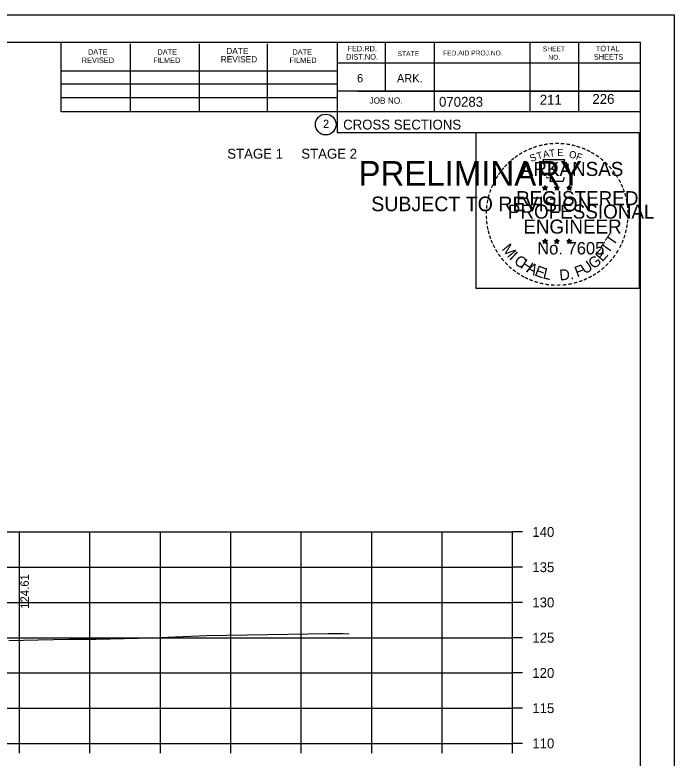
# Model space of a CAD drawing. Extents: x 1175611 to 1176402, y -433344 to -416213.
# Drawn here: x 1175850.3 to 1175943.9, y -419582 to -419476.6 of the extents above; entities that cross this region are included whole.
import ezdxf

# ---------------------------------------------------------------- set-up
doc = ezdxf.new("R2010")
doc.units = 0
for name, color, linetype in [('Default', 7, 'Continuous'), ('R_Axis', 7, 'Continuous'), ('R_Axis Annot', 7, 'Continuous'), ('R_Border', 7, 'Continuous'), ('R_Border Notes', 7, 'Continuous'), ('R_Border PE', 7, 'Continuous'), ('R_Border Prem', 7, 'Continuous'), ('R_Exist Surface', 7, 'Continuous'), ('R_Grid', 7, 'Continuous'), ('R_No Plot', 7, 'Continuous'), ('R_Xsect Elev', 7, 'Continuous')]:
    doc.layers.add(name, color=color, linetype=linetype)

msp = doc.modelspace()

# ---------------------------------------------------------------- linework, layer by layer
at = {"layer": 'R_Axis'}
for p, q in [((1175920.97, -419579.92), (1175920.97, -419549.92)), ((1175922.37, -419549.92), (1175920.97, -419549.92)), ((1175922.37, -419554.92), (1175920.97, -419554.92)), ((1175922.37, -419559.92), (1175920.97, -419559.92)), ((1175922.37, -419564.92), (1175920.97, -419564.92)), ((1175922.37, -419569.92), (1175920.97, -419569.92)), ((1175922.37, -419574.92), (1175920.97, -419574.92)), ((1175640.97, -419579.92), (1175920.97, -419579.92)), ((1175850.97, -419581.32), (1175850.97, -419579.92)), ((1175860.97, -419581.32), (1175860.97, -419579.92)), ((1175870.97, -419581.32), (1175870.97, -419579.92)), ((1175880.97, -419581.32), (1175880.97, -419579.92)), ((1175890.97, -419581.32), (1175890.97, -419579.92)), ((1175900.97, -419581.32), (1175900.97, -419579.92)), ((1175910.97, -419581.32), (1175910.97, -419579.92)), ((1175920.97, -419581.32), (1175920.97, -419579.92)), ((1175922.37, -419579.92), (1175920.97, -419579.92))]:
    msp.add_line(p, q, dxfattribs=at)
at = {"layer": 'R_Border'}
for p, q in [((1175622.97, -419480.46), (1175939.15, -419480.46)), ((1175856.89, -419490.34), (1175856.89, -419480.46)), ((1175866.75, -419490.34), (1175866.75, -419480.66)), ((1175876.51, -419490.34), (1175876.51, -419480.66)), ((1175886.19, -419490.34), (1175886.19, -419480.66)), ((1175896.05, -419480.46), (1175896.05, -419493.26)), ((1175902.89, -419480.46), (1175902.89, -419487.4)), ((1175909.83, -419480.46), (1175909.83, -419490.34)), ((1175923.41, -419480.46), (1175923.41, -419490.34)), ((1175930.35, -419480.46), (1175930.35, -419490.34)), ((1175939.15, -419685.92), (1175939.15, -419480.46)), ((1175939.15, -419483.4), (1175896.05, -419483.4)), ((1175939.15, -419483.38), (1175939.15, -419483.38)), ((1175856.89, -419484.48), (1175896.05, -419484.48)), ((1175856.89, -419486.34), (1175896.05, -419486.34)), ((1175939.15, -419487.4), (1175896.05, -419487.4)), ((1175899.01, -419487.4), (1175939.15, -419487.4)), ((1175856.89, -419490.34), (1175856.89, -419488.28)), ((1175856.89, -419488.28), (1175896.05, -419488.28)), ((1175939.15, -419490.34), (1175856.89, -419490.34)), ((1175896.05, -419493.26), (1175939.15, -419493.26))]:
    msp.add_line(p, q, dxfattribs=at)
msp.add_circle((1175894.44, -419492.12), 1.47, dxfattribs=at)
at = {"layer": 'R_Border PE'}
for p, q in [((1175925.23, -419501.01), (1175925.58, -419501.12)), ((1175925.23, -419501.01), (1175925.49, -419501.06)), ((1175925.23, -419501.01), (1175925.47, -419501.13)), ((1175925.37, -419501.42), (1175925.58, -419501.12)), ((1175925.37, -419501.42), (1175925.49, -419501.18)), ((1175925.37, -419501.42), (1175925.58, -419501.2)), ((1175925.58, -419500.76), (1175925.54, -419501.01)), ((1175925.58, -419501.12), (1175925.58, -419500.76)), ((1175925.58, -419500.76), (1175925.63, -419501.01)), ((1175925.93, -419501.01), (1175925.58, -419501.12)), ((1175925.8, -419501.42), (1175925.58, -419501.12)), ((1175925.8, -419501.42), (1175925.58, -419501.21)), ((1175925.93, -419501.01), (1175925.64, -419501.06)), ((1175925.8, -419501.42), (1175925.66, -419501.13)), ((1175925.93, -419501.01), (1175925.73, -419501.11)), ((1175926.9, -419501.01), (1175927.25, -419501.12)), ((1175926.9, -419501.01), (1175927.16, -419501.06)), ((1175926.9, -419501.01), (1175927.14, -419501.13)), ((1175927.04, -419501.42), (1175927.25, -419501.12)), ((1175927.04, -419501.42), (1175927.16, -419501.18)), ((1175927.04, -419501.42), (1175927.25, -419501.2)), ((1175927.25, -419500.76), (1175927.21, -419501.01)), ((1175927.25, -419501.12), (1175927.25, -419500.76)), ((1175927.25, -419500.76), (1175927.3, -419501.01)), ((1175927.6, -419501.01), (1175927.25, -419501.12)), ((1175927.47, -419501.42), (1175927.25, -419501.12)), ((1175927.47, -419501.42), (1175927.25, -419501.21)), ((1175927.6, -419501.01), (1175927.31, -419501.06)), ((1175927.47, -419501.42), (1175927.33, -419501.13)), ((1175927.6, -419501.01), (1175927.4, -419501.11)), ((1175928.67, -419501.02), (1175929.02, -419501.13)), ((1175928.67, -419501.02), (1175928.92, -419501.07)), ((1175928.67, -419501.02), (1175928.91, -419501.15)), ((1175928.8, -419501.43), (1175929.02, -419501.13)), ((1175928.8, -419501.43), (1175928.93, -419501.19)), ((1175928.8, -419501.43), (1175929.02, -419501.21)), ((1175929.02, -419500.77), (1175928.98, -419501.02)), ((1175929.02, -419501.13), (1175929.02, -419500.77)), ((1175929.02, -419500.77), (1175929.07, -419501.02)), ((1175929.36, -419501.02), (1175929.02, -419501.13)), ((1175929.23, -419501.43), (1175929.02, -419501.13)), ((1175929.23, -419501.43), (1175929.02, -419501.22)), ((1175929.36, -419501.02), (1175929.08, -419501.07)), ((1175929.23, -419501.43), (1175929.09, -419501.14)), ((1175929.36, -419501.02), (1175929.16, -419501.13)), ((1175925.23, -419508.58), (1175925.58, -419508.7)), ((1175925.23, -419508.58), (1175925.48, -419508.63)), ((1175925.23, -419508.58), (1175925.47, -419508.71)), ((1175925.36, -419508.99), (1175925.58, -419508.7)), ((1175925.36, -419508.99), (1175925.49, -419508.75)), ((1175925.36, -419508.99), (1175925.58, -419508.78)), ((1175925.58, -419508.33), (1175925.54, -419508.58)), ((1175925.58, -419508.7), (1175925.58, -419508.33)), ((1175925.58, -419508.33), (1175925.63, -419508.58)), ((1175925.93, -419508.58), (1175925.58, -419508.7)), ((1175925.79, -419508.99), (1175925.58, -419508.7)), ((1175925.79, -419508.99), (1175925.58, -419508.78)), ((1175925.93, -419508.58), (1175925.64, -419508.63)), ((1175925.79, -419508.99), (1175925.66, -419508.7)), ((1175925.93, -419508.58), (1175925.72, -419508.69)), ((1175926.9, -419508.58), (1175927.25, -419508.7)), ((1175926.9, -419508.58), (1175927.15, -419508.63)), ((1175926.9, -419508.58), (1175927.14, -419508.71)), ((1175927.03, -419508.99), (1175927.25, -419508.7)), ((1175927.03, -419508.99), (1175927.16, -419508.75)), ((1175927.03, -419508.99), (1175927.25, -419508.78)), ((1175927.25, -419508.33), (1175927.21, -419508.58)), ((1175927.25, -419508.7), (1175927.25, -419508.33)), ((1175927.25, -419508.33), (1175927.3, -419508.58)), ((1175927.6, -419508.58), (1175927.25, -419508.7)), ((1175927.46, -419508.99), (1175927.25, -419508.7)), ((1175927.46, -419508.99), (1175927.25, -419508.78)), ((1175927.6, -419508.58), (1175927.31, -419508.63)), ((1175927.46, -419508.99), (1175927.32, -419508.7)), ((1175927.6, -419508.58), (1175927.39, -419508.69)), ((1175928.67, -419508.59), (1175929.02, -419508.71)), ((1175928.67, -419508.59), (1175928.92, -419508.64)), ((1175928.67, -419508.59), (1175928.9, -419508.72)), ((1175928.8, -419509), (1175929.02, -419508.71)), ((1175928.8, -419509), (1175928.93, -419508.76)), ((1175928.8, -419509), (1175929.01, -419508.79)), ((1175929.02, -419508.34), (1175928.97, -419508.59)), ((1175929.23, -419509), (1175929.01, -419508.79)), ((1175929.02, -419508.71), (1175929.02, -419508.34)), ((1175929.02, -419508.34), (1175929.06, -419508.59)), ((1175929.36, -419508.59), (1175929.02, -419508.71)), ((1175929.23, -419509), (1175929.02, -419508.71)), ((1175929.36, -419508.59), (1175929.08, -419508.64)), ((1175929.23, -419509), (1175929.09, -419508.71)), ((1175929.36, -419508.59), (1175929.16, -419508.7))]:
    msp.add_line(p, q, dxfattribs=at)
for points in [[(1175925.28, -419497.13), (1175925.54, -419497.96)], [(1175928.79, -419498.06), (1175928.93, -419497.77), (1175928.24, -419497.8), (1175928.39, -419497.13), (1175925.28, -419497.13)], [(1175925.77, -419499.56), (1175925.77, -419499.64), (1175926.33, -419499.66), (1175926.28, -419500.14), (1175928.15, -419500.14), (1175928.35, -419499.6)], [(1175925.58, -419500.76), (1175925.8, -419501.42), (1175925.23, -419501.01), (1175925.93, -419501.01), (1175925.37, -419501.42), (1175925.58, -419500.76)], [(1175927.25, -419500.76), (1175927.47, -419501.42), (1175926.9, -419501.01), (1175927.6, -419501.01), (1175927.04, -419501.42), (1175927.25, -419500.76)], [(1175929.02, -419500.77), (1175929.23, -419501.43), (1175928.67, -419501.02), (1175929.36, -419501.02), (1175928.8, -419501.43), (1175929.02, -419500.77)], [(1175925.58, -419508.33), (1175925.79, -419508.99), (1175925.23, -419508.58), (1175925.93, -419508.58), (1175925.36, -419508.99), (1175925.58, -419508.33)], [(1175927.25, -419508.33), (1175927.46, -419508.99), (1175926.9, -419508.58), (1175927.6, -419508.58), (1175927.03, -419508.99), (1175927.25, -419508.33)], [(1175929.02, -419508.34), (1175929.23, -419509), (1175928.67, -419508.59), (1175929.36, -419508.59), (1175928.8, -419509), (1175929.02, -419508.34)]]:
    msp.add_lwpolyline(points, dxfattribs=at)
for centre, radius in [((1175925.58, -419501.12), 0.172), ((1175925.58, -419501.12), 0.145), ((1175925.58, -419501.12), 0.116), ((1175925.58, -419501.12), 0.0991), ((1175925.58, -419501.12), 0.0747), ((1175925.58, -419501.12), 0.0495), ((1175925.58, -419501.12), 0.0296), ((1175927.25, -419501.12), 0.172), ((1175927.25, -419501.12), 0.145), ((1175927.25, -419501.12), 0.116), ((1175927.25, -419501.12), 0.0991), ((1175927.25, -419501.12), 0.0747), ((1175927.25, -419501.12), 0.0495), ((1175927.25, -419501.12), 0.0296), ((1175929.02, -419501.14), 0.172), ((1175929.02, -419501.14), 0.145), ((1175929.02, -419501.14), 0.116), ((1175929.02, -419501.14), 0.0991), ((1175929.02, -419501.14), 0.0747), ((1175929.02, -419501.14), 0.0495), ((1175929.02, -419501.14), 0.0296), ((1175925.58, -419508.7), 0.172), ((1175925.58, -419508.7), 0.145), ((1175925.58, -419508.7), 0.116), ((1175925.58, -419508.7), 0.0991), ((1175925.58, -419508.7), 0.0747), ((1175925.58, -419508.7), 0.0495), ((1175925.58, -419508.7), 0.0296), ((1175927.25, -419508.7), 0.172), ((1175927.25, -419508.7), 0.145), ((1175927.25, -419508.7), 0.116), ((1175927.25, -419508.7), 0.0991), ((1175927.25, -419508.7), 0.0747), ((1175927.25, -419508.7), 0.0495), ((1175927.25, -419508.7), 0.0296), ((1175929.01, -419508.71), 0.172), ((1175929.01, -419508.71), 0.145), ((1175929.01, -419508.71), 0.116), ((1175929.01, -419508.71), 0.0991), ((1175929.01, -419508.71), 0.0747), ((1175929.01, -419508.71), 0.0495), ((1175929.01, -419508.71), 0.0296)]:
    msp.add_circle(centre, radius, dxfattribs=at)
at = {"layer": 'R_Exist Surface'}
msp.add_lwpolyline([(1175849.44, -419565.32), (1175853.62, -419565.24), (1175857.97, -419565.15), (1175861.85, -419565.15), (1175869.82, -419564.96), (1175877.52, -419564.61), (1175883.32, -419564.51), (1175894.8, -419564.35), (1175896.89, -419564.35), (1175897.76, -419564.36)], dxfattribs=at)
at = {"layer": 'R_Grid'}
for p, q in [((1175640.97, -419549.92), (1175920.97, -419549.92)), ((1175850.97, -419579.92), (1175850.97, -419549.92)), ((1175860.97, -419579.92), (1175860.97, -419549.92)), ((1175870.97, -419579.92), (1175870.97, -419549.92)), ((1175880.97, -419579.92), (1175880.97, -419549.92)), ((1175890.97, -419579.92), (1175890.97, -419549.92)), ((1175900.97, -419579.92), (1175900.97, -419549.92)), ((1175910.97, -419579.92), (1175910.97, -419549.92)), ((1175920.97, -419579.92), (1175920.97, -419549.92)), ((1175640.97, -419554.92), (1175920.97, -419554.92)), ((1175640.97, -419559.92), (1175920.97, -419559.92)), ((1175640.97, -419564.92), (1175920.97, -419564.92)), ((1175640.97, -419569.92), (1175920.97, -419569.92)), ((1175640.97, -419574.92), (1175920.97, -419574.92)), ((1175640.97, -419579.92), (1175920.97, -419579.92))]:
    msp.add_line(p, q, dxfattribs=at)
at = {"layer": 'R_No Plot'}
msp.add_line((1175610.57, -419476.56), (1175943.91, -419476.56), dxfattribs=at)
for points in [[(1175610.57, -419476.56), (1175943.91, -419476.56), (1175943.91, -419689.9), (1175610.57, -419689.9)], [(1175915.82, -419493.23), (1175938.92, -419493.23), (1175938.92, -419515.38), (1175915.82, -419515.38)]]:
    msp.add_lwpolyline(points, close=True, dxfattribs=at)

# ---------------------------------------------------------------- texts
at = {"layer": 'Default'}
msp.add_text('STAGE 1     STAGE 2', height=1.4, dxfattribs=at).set_placement((1175880.47, -419496.96))
at = {"layer": 'R_Axis Annot'}
for s, p in [('140', (1175923.77, -419550.62)), ('135', (1175923.77, -419555.62)), ('130', (1175923.77, -419560.62)), ('125', (1175923.77, -419565.62)), ('120', (1175923.77, -419570.62)), ('115', (1175923.77, -419575.62)), ('110', (1175923.77, -419580.62))]:
    msp.add_text(s, height=1.4, dxfattribs=at).set_placement(p)
at = {"layer": 'R_Border'}
for s, height, p in [('DATE', 0.879, (1175880.33, -419482.12)), ('FED.RD.', 0.782, (1175897.53, -419481.74)), ('SHEET', 0.684, (1175925.27, -419481.74)), ('TOTAL', 0.782, (1175932.79, -419481.74)), ('DATE', 0.782, (1175860.69, -419482.22)), ('DATE', 0.782, (1175870.55, -419482.22)), ('REVISED', 0.879, (1175879.55, -419483.3)), ('DATE', 0.782, (1175889.71, -419482.22)), ('DIST.NO.', 0.782, (1175897.33, -419482.92)), ('STATE', 0.684, (1175904.65, -419482.42)), ('FED.AID PROJ.NO.', 0.684, (1175911.11, -419482.32)), ('NO.', 0.684, (1175926.05, -419482.92)), ('SHEETS', 0.782, (1175932.51, -419482.92)), ('REVISED', 0.782, (1175859.81, -419483.4)), ('FILMED', 0.782, (1175869.97, -419483.4)), ('FILMED', 0.782, (1175889.31, -419483.4)), ('6', 1.17, (1175898.89, -419486.14)), ('ARK.', 1.172, (1175904.55, -419486.14)), ('JOB NO.', 0.879, (1175900.65, -419489.16)), ('070283', 1.4, (1175910.53, -419489.6)), ('2', 1.17, (1175894.06, -419492.61)), ('CROSS SECTIONS', 1.4, (1175896.92, -419492.83))]:
    msp.add_text(s, height=height, rotation=360, dxfattribs=at).set_placement(p)
at = {"layer": 'R_Border Notes'}
for s, p in [('211', (1175924.83, -419489.3)), ('226', (1175932.3, -419489.19))]:
    msp.add_text(s, height=1.4, dxfattribs=at).set_placement(p)
at = {"layer": 'R_Border PE'}
for s, height, rotation, p in [('-', 1.6, 13.6301, (1175924.77, -419495.77)), ('-', 1.6, 10.2193, (1175925.45, -419495.6)), ('-', 1.6, 5.8968, (1175926.18, -419495.49)), ('-', 1.6, 0.1862, (1175926.95, -419495.42)), ('-', 1.6, 357.743, (1175927.67, -419495.43)), ('-', 1.6, 352.1617, (1175928.42, -419495.49)), ('-', 1.6, 347.2049, (1175929.14, -419495.6)), ('-', 1.6, 34.0636, (1175922.16, -419496.96)), ('-', 1.6, 28.7918, (1175922.76, -419496.59)), ('-', 1.6, 24.3072, (1175923.39, -419496.28)), ('-', 1.6, 19.1761, (1175924.02, -419496.01)), ('T', 1, 16.4036, (1175924.54, -419497.12)), ('A', 1, 11.2132, (1175925.37, -419496.87)), ('T', 1, 6.0228, (1175926.22, -419496.71)), ('E', 1, 0.8323, (1175927.32, -419496.6)), ('O', 1, 350.4515, (1175928.93, -419496.81)), ('F', 1, 340.0707, (1175929.88, -419497.04)), ('-', 1.6, 342.3362, (1175929.77, -419495.76)), ('-', 1.6, 337.8551, (1175930.51, -419495.98)), ('-', 1.6, 334.1211, (1175931.14, -419496.25)), ('-', 1.6, 329.6409, (1175931.72, -419496.54)), ('-', 1.6, 38.9507, (1175921.1, -419497.74)), ('-', 1.6, 36.2317, (1175921.58, -419497.36)), ('S', 1, 21.594, (1175923.63, -419497.46)), ('-', 1.6, 325.8627, (1175932.36, -419496.9)), ('-', 1.6, 320.5297, (1175932.97, -419497.32)), ('-', 1.6, 50.6142, (1175919.82, -419499.12)), ('-', 1.6, 48.423, (1175920.22, -419498.63)), ('-', 1.6, 42.9622, (1175920.67, -419498.15)), ('ARKANSAS', 2, 360, (1175922.13, -419499.42)), ('-', 1.6, 315.5786, (1175933.57, -419497.81)), ('-', 1.6, 309.8797, (1175934.14, -419498.36)), ('-', 1.6, 54.2325, (1175919.41, -419499.68)), ('-', 1.6, 306.6522, (1175934.66, -419498.96)), ('-', 1.4, 303.6753, (1175935.15, -419499.53)), ('-', 1.6, 62.8713, (1175918.77, -419500.82)), ('-', 1.6, 58.0706, (1175919.08, -419500.21)), ('-', 1.6, 299.6684, (1175935.47, -419500.14)), ('-', 1.6, 72.3945, (1175918.29, -419502.07)), ('-', 1.6, 67.7743, (1175918.51, -419501.44)), ('DWB', 0.01, 360, (1175925.57, -419501.13)), ('DWB', 0.01, 360, (1175927.24, -419501.13)), ('DWB', 0.01, 360, (1175929, -419501.14)), ('-', 1.6, 294.6628, (1175935.79, -419500.75)), ('-', 1.6, 290.5728, (1175936.05, -419501.33)), ('-', 1.6, 75.461, (1175918.09, -419502.78)), ('REGISTERED', 2, 360, (1175921.45, -419503.57)), ('-', 1.6, 285.1233, (1175936.28, -419501.91)), ('-', 1.6, 85.1863, (1175917.89, -419504.18)), ('-', 1.6, 81.2013, (1175917.96, -419503.49)), ('PROFESSIONAL', 2, 360, (1175920.3, -419505.47)), ('-', 1.6, 280.5493, (1175936.48, -419502.65)), ('-', 1.6, 276.5962, (1175936.65, -419503.42)), ('-', 1.6, 89.0622, (1175917.86, -419504.88)), ('-', 1.6, 274.3301, (1175936.71, -419504.14)), ('-', 1.6, 94.1959, (1175917.9, -419505.61)), ('ENGINEER', 2, 360, (1175922.49, -419507.6)), ('-', 1.6, 263.5172, (1175936.72, -419505.44)), ('-', 1.6, 269.9407, (1175936.74, -419504.77)), ('-', 1.6, 98.9479, (1175917.97, -419506.28)), ('-', 1.6, 101.7149, (1175918.1, -419507.01)), ('-', 1.6, 260.9953, (1175936.65, -419506.09)), ('-', 1.6, 105.4578, (1175918.27, -419507.6)), ('T', 1.54, 55.055, (1175935.3, -419509.43)), ('-', 1.6, 252.8681, (1175936.36, -419507.49)), ('-', 1.6, 255.7626, (1175936.54, -419506.77)), ('-', 1.6, 109.0874, (1175918.48, -419508.24)), ('-', 1.6, 114.0643, (1175918.73, -419508.83)), ('No. 7605', 1.757, 360, (1175924.46, -419510.55)), ('DWB', 0.01, 360, (1175925.56, -419508.7)), ('DWB', 0.01, 360, (1175927.23, -419508.7)), ('DWB', 0.01, 360, (1175929, -419508.71)), ('T', 1.54, 55.055, (1175934.57, -419510.55)), ('-', 1.6, 247.8887, (1175936.14, -419508.16)), ('-', 1.6, 115.7289, (1175919.04, -419509.45)), ('-', 1.6, 120.4471, (1175919.4, -419510.04)), ('M', 1.54, 308.9175, (1175919.35, -419509.81)), ('E', 1.54, 48.7313, (1175933.72, -419511.68)), ('-', 1.6, 244.6197, (1175935.87, -419508.79)), ('-', 1.6, 125.8934, (1175919.8, -419510.6)), ('I', 1.54, 316.4636, (1175920.39, -419511.13)), ('C', 1.54, 324.0197, (1175921.06, -419511.75)), ('G', 1.54, 38.2173, (1175932.47, -419512.7)), ('-', 1.6, 233.8452, (1175935.08, -419510.2)), ('-', 1.6, 239.0712, (1175935.48, -419509.54)), ('-', 1.6, 130.7181, (1175920.26, -419511.15)), ('-', 1.6, 134.2238, (1175920.78, -419511.69)), ('H', 1.54, 327.5342, (1175921.97, -419512.4)), ('A', 1.54, 332.5513, (1175922.83, -419512.94)), ('U', 1.54, 34.4052, (1175931.27, -419513.43)), ('-', 1.6, 225.7653, (1175934.17, -419511.33)), ('-', 1.6, 231.2538, (1175934.65, -419510.76)), ('-', 1.6, 138.9338, (1175921.3, -419512.16)), ('-', 1.6, 144.6463, (1175921.86, -419512.56)), ('E', 1.54, 339.2068, (1175923.99, -419513.5)), ('L', 1.54, 346.2929, (1175925.18, -419513.93)), ('D.', 1.54, 5.2602, (1175927.68, -419514.26)), ('F', 1.54, 20.8202, (1175930.13, -419513.83)), ('-', 1.6, 215.7363, (1175933.1, -419512.31)), ('-', 1.6, 221.0851, (1175933.65, -419511.84)), ('-', 1.6, 148.0898, (1175922.42, -419512.93)), ('-', 1.6, 151.5704, (1175923, -419513.26)), ('-', 1.6, 154.6002, (1175923.52, -419513.51)), ('-', 1.6, 158.5612, (1175924.15, -419513.76)), ('-', 1.6, 204.2516, (1175931.38, -419513.36)), ('-', 1.6, 207.3568, (1175932.01, -419513.04)), ('-', 1.6, 212.2491, (1175932.56, -419512.69)), ('-', 1.6, 162.7983, (1175924.83, -419513.97)), ('-', 1.6, 167.5555, (1175925.55, -419514.14)), ('-', 1.6, 173.1155, (1175926.32, -419514.25)), ('-', 1.6, 176.5183, (1175927.07, -419514.3)), ('-', 1.6, 181.5918, (1175927.81, -419514.28)), ('-', 1.6, 185.8167, (1175928.62, -419514.21)), ('-', 1.6, 191.2858, (1175929.36, -419514.07)), ('-', 1.6, 195.4743, (1175930.09, -419513.87)), ('-', 1.6, 200.7184, (1175930.76, -419513.63))]:
    msp.add_text(s, height=height, rotation=rotation, dxfattribs=at).set_placement(p)
at = {"layer": 'R_Border Prem'}
for s, height, p in [('PRELIMINARY', 3.5, (1175899.1, -419500.8)), ('DWB', 0.01, (1175899.85, -419498.95)), ('SUBJECT TO REVISION', 2.0751, (1175900.91, -419504.42))]:
    msp.add_text(s, height=height, rotation=360, dxfattribs=at).set_placement(p)
at = {"layer": 'R_Xsect Elev'}
msp.add_text('124.61', height=1.2, rotation=90, dxfattribs=at).set_placement((1175852.3, -419560.81))

doc.saveas('drawing.dxf')
